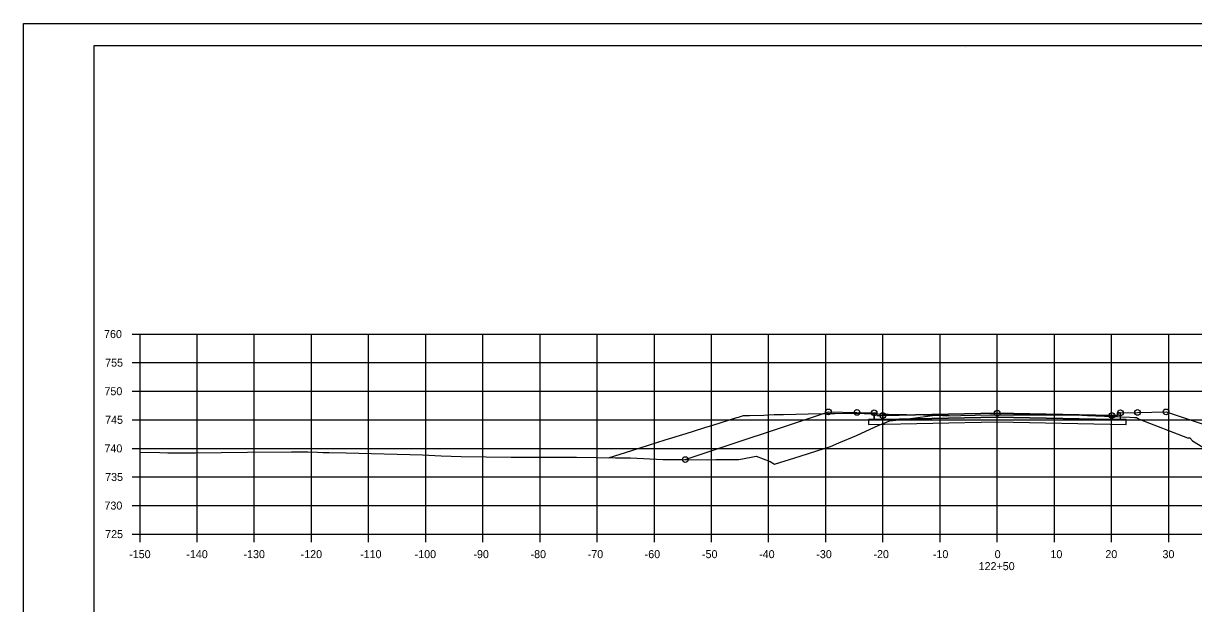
# Model space of a CAD drawing. Extents: x 1202951 to 1376887, y 378065 to 728038.
# Drawn here: x 1372926.7 to 1373131.5, y 381487.6 to 381589.1 of the extents above; entities that cross this region are included whole.
import ezdxf

# ---------------------------------------------------------------- set-up
doc = ezdxf.new("R2010")
doc.units = 0
for name, color, linetype in [('Default', 7, 'Continuous'), ('R_Alt Surface', 7, 'Continuous'), ('R_Axis', 7, 'Continuous'), ('R_Axis Annot', 7, 'Continuous'), ('R_Exist Surface', 7, 'Continuous'), ('R_Fin Surface', 7, 'Continuous'), ('R_Grid', 7, 'Continuous'), ('R_No Plot', 7, 'Continuous')]:
    doc.layers.add(name, color=color, linetype=linetype)

msp = doc.modelspace()

# ---------------------------------------------------------------- linework, layer by layer
at = {"layer": 'Default'}
for points in [[(1373075.59, 381520.99), (1373076.08, 381520.99), (1373076.09, 381520.49), (1373077.09, 381520.51), (1373077.09, 381519.84), (1373075.59, 381519.81)], [(1373118.68, 381520.99), (1373118.19, 381520.99), (1373118.18, 381520.49), (1373117.18, 381520.51), (1373117.18, 381519.84), (1373118.68, 381519.81)]]:
    msp.add_lwpolyline(points, close=True, dxfattribs=at)
at = {"layer": 'R_Alt Surface'}
msp.add_lwpolyline([(1373075.59, 381520.99), (1373075.59, 381519.81), (1373077.09, 381519.84), (1373097.13, 381520.24), (1373117.18, 381519.84), (1373118.68, 381519.81), (1373118.68, 381520.99)], dxfattribs=at)
for points in [[(1373077.09, 381520.51), (1373077.09, 381519.84), (1373097.13, 381520.24), (1373117.18, 381519.84), (1373117.18, 381520.51), (1373117.18, 381520.51), (1373097.13, 381520.91), (1373077.09, 381520.51)], [(1373097.13, 381520.24), (1373077.09, 381519.84), (1373075.59, 381519.81), (1373074.59, 381519.79), (1373074.59, 381518.96), (1373097.13, 381519.41), (1373119.68, 381518.96), (1373119.68, 381519.79), (1373118.68, 381519.81), (1373117.18, 381519.84)]]:
    msp.add_lwpolyline(points, close=True, dxfattribs=at)
at = {"layer": 'R_Axis'}
for p, q in [((1372945.73, 381534.76), (1372947.13, 381534.76)), ((1372947.13, 381499.76), (1372947.13, 381534.76)), ((1372945.73, 381529.76), (1372947.13, 381529.76)), ((1372945.73, 381524.76), (1372947.13, 381524.76)), ((1372945.73, 381519.76), (1372947.13, 381519.76)), ((1372945.73, 381514.76), (1372947.13, 381514.76)), ((1372945.73, 381509.76), (1372947.13, 381509.76)), ((1372945.73, 381504.76), (1372947.13, 381504.76)), ((1372945.73, 381499.76), (1372947.13, 381499.76)), ((1372947.13, 381499.76), (1373247.13, 381499.76)), ((1372947.13, 381498.36), (1372947.13, 381499.76)), ((1372957.13, 381498.36), (1372957.13, 381499.76)), ((1372967.13, 381498.36), (1372967.13, 381499.76)), ((1372977.13, 381498.36), (1372977.13, 381499.76)), ((1372987.13, 381498.36), (1372987.13, 381499.76)), ((1372997.13, 381498.36), (1372997.13, 381499.76)), ((1373007.13, 381498.36), (1373007.13, 381499.76)), ((1373017.13, 381498.36), (1373017.13, 381499.76)), ((1373027.13, 381498.36), (1373027.13, 381499.76)), ((1373037.13, 381498.36), (1373037.13, 381499.76)), ((1373047.13, 381498.36), (1373047.13, 381499.76)), ((1373057.13, 381498.36), (1373057.13, 381499.76)), ((1373067.13, 381498.36), (1373067.13, 381499.76)), ((1373077.13, 381498.36), (1373077.13, 381499.76)), ((1373087.13, 381498.36), (1373087.13, 381499.76)), ((1373097.13, 381498.36), (1373097.13, 381499.76)), ((1373107.13, 381498.36), (1373107.13, 381499.76)), ((1373117.13, 381498.36), (1373117.13, 381499.76)), ((1373127.13, 381498.36), (1373127.13, 381499.76))]:
    msp.add_line(p, q, dxfattribs=at)
at = {"layer": 'R_Exist Surface'}
for points in [[(1373029.12, 381513.13), (1373033.18, 381514.41), (1373039.03, 381516.24), (1373042.71, 381517.39), (1373044.01, 381517.79), (1373045.99, 381518.41), (1373047.37, 381518.84), (1373051.54, 381520.14), (1373051.87, 381520.24), (1373052.73, 381520.51), (1373053.55, 381520.51), (1373053.8, 381520.51), (1373056.26, 381520.6), (1373058.11, 381520.67), (1373059.75, 381520.7), (1373064.07, 381520.78), (1373067.41, 381520.84), (1373068.69, 381520.86), (1373071.11, 381520.9), (1373073.84, 381520.85), (1373074.39, 381520.84), (1373074.57, 381520.84), (1373078.1, 381520.77), (1373081.28, 381520.72), (1373084.25, 381520.66), (1373087.59, 381520.54), (1373088.22, 381520.52), (1373088.67, 381520.5), (1373088.68, 381520.5), (1373088.73, 381520.48)], [(1373042.55, 381512.8), (1373067.59, 381521.15), (1373072.59, 381521.05), (1373075.59, 381520.99), (1373076.08, 381520.99), (1373076.09, 381520.49), (1373077.09, 381520.51), (1373097.13, 381520.91), (1373117.18, 381520.51), (1373118.18, 381520.49), (1373118.19, 381520.99), (1373118.68, 381520.99), (1373121.68, 381521.05), (1373126.68, 381521.15), (1373150.11, 381513.34)], [(1372947.13, 381514.1), (1372950.62, 381514.06), (1372951.98, 381514.01), (1372956.82, 381513.99), (1372961.34, 381514.05), (1372965.93, 381514.11), (1372973.65, 381514.14), (1372976.52, 381514.18), (1372978.17, 381514.13), (1372979.1, 381514.06), (1372980.22, 381514.07), (1372983.23, 381514.01), (1372996.54, 381513.61), (1372999.81, 381513.47), (1373003.33, 381513.33), (1373012.09, 381513.23), (1373015.57, 381513.22), (1373023.52, 381513.22), (1373030.32, 381513.11), (1373032.93, 381513.11), (1373038.63, 381512.79), (1373040.47, 381512.8), (1373041.86, 381512.81), (1373046.51, 381512.76), (1373047.87, 381512.79), (1373051.93, 381512.79), (1373054.06, 381513.2), (1373054.95, 381513.38), (1373057.4, 381512.49), (1373058.13, 381512.03), (1373062.64, 381513.43), (1373064.27, 381513.91), (1373067.96, 381515.12), (1373069.41, 381515.71), (1373072.49, 381517.04), (1373076.42, 381518.8), (1373078.32, 381519.59), (1373081.96, 381519.98), (1373086.22, 381520.55), (1373086.88, 381520.59), (1373088.19, 381520.47), (1373095.84, 381520.65), (1373099.55, 381520.66), (1373103.27, 381520.65), (1373110.73, 381520.64), (1373111.93, 381520.57), (1373112.92, 381520.53), (1373120.35, 381520.2), (1373121.18, 381520.16), (1373121.49, 381520.15), (1373121.97, 381519.87), (1373130.45, 381516.61), (1373130.82, 381516.59), (1373131.28, 381516.09), (1373137.92, 381512.02)]]:
    msp.add_lwpolyline(points, dxfattribs=at)
at = {"layer": 'R_Fin Surface'}
msp.add_lwpolyline([(1373067.59, 381521.15), (1373072.59, 381521.05), (1373075.59, 381520.99), (1373076.08, 381520.99), (1373076.09, 381520.49), (1373077.09, 381520.51), (1373077.09, 381520.51), (1373097.13, 381520.91), (1373117.18, 381520.51), (1373117.18, 381520.51), (1373118.18, 381520.49), (1373118.19, 381520.99), (1373118.68, 381520.99), (1373121.68, 381521.05), (1373126.68, 381521.15)], dxfattribs=at)
at = {"layer": 'R_Grid'}
for p, q in [((1372947.13, 381534.76), (1373247.13, 381534.76)), ((1372947.13, 381499.76), (1372947.13, 381534.76)), ((1372957.13, 381499.76), (1372957.13, 381534.76)), ((1372967.13, 381499.76), (1372967.13, 381534.76)), ((1372977.13, 381499.76), (1372977.13, 381534.76)), ((1372987.13, 381499.76), (1372987.13, 381534.76)), ((1372997.13, 381499.76), (1372997.13, 381534.76)), ((1373007.13, 381499.76), (1373007.13, 381534.76)), ((1373017.13, 381499.76), (1373017.13, 381534.76)), ((1373027.13, 381499.76), (1373027.13, 381534.76)), ((1373037.13, 381499.76), (1373037.13, 381534.76)), ((1373047.13, 381499.76), (1373047.13, 381534.76)), ((1373057.13, 381499.76), (1373057.13, 381534.76)), ((1373067.13, 381499.76), (1373067.13, 381534.76)), ((1373077.13, 381499.76), (1373077.13, 381534.76)), ((1373087.13, 381499.76), (1373087.13, 381534.76)), ((1373097.13, 381499.76), (1373097.13, 381534.76)), ((1373107.13, 381499.76), (1373107.13, 381534.76)), ((1373117.13, 381499.76), (1373117.13, 381534.76)), ((1373127.13, 381499.76), (1373127.13, 381534.76)), ((1372947.13, 381529.76), (1373247.13, 381529.76)), ((1372947.13, 381524.76), (1373247.13, 381524.76)), ((1372947.13, 381519.76), (1373247.13, 381519.76)), ((1372947.13, 381514.76), (1373247.13, 381514.76)), ((1372947.13, 381509.76), (1373247.13, 381509.76)), ((1372947.13, 381504.76), (1373247.13, 381504.76)), ((1372947.13, 381499.76), (1373247.13, 381499.76))]:
    msp.add_line(p, q, dxfattribs=at)
at = {"layer": 'R_No Plot'}
for p, q in [((1372926.73, 381589.11), (1373260.07, 381589.11)), ((1372939.13, 381585.22), (1373255.31, 381585.22)), ((1372939.13, 381379.76), (1372939.13, 381585.22)), ((1373091.65, 381584.96), (1373091.65, 381584.96)), ((1373091.65, 381584.96), (1373091.65, 381584.96))]:
    msp.add_line(p, q, dxfattribs=at)
for points in [[(1372926.73, 381589.11), (1373260.07, 381589.11), (1373260.07, 381375.77), (1372926.73, 381375.77)], [(1373173.05, 381585.22), (1373192.67, 381585.22), (1373192.67, 381575.34), (1373208.79, 381575.34), (1373231.99, 381575.34), (1373231.99, 381551), (1373255.31, 381551), (1373255.31, 381379.76), (1372939.13, 381379.76), (1372939.13, 381585.22)]]:
    msp.add_lwpolyline(points, close=True, dxfattribs=at)
for centre in [(1373067.59, 381521.15), (1373072.59, 381521.05), (1373075.59, 381520.99), (1373077.09, 381520.51), (1373097.13, 381520.91), (1373117.18, 381520.51), (1373118.68, 381520.99), (1373121.68, 381521.05), (1373126.68, 381521.15), (1373042.55, 381512.8)]:
    msp.add_circle(centre, 0.5, dxfattribs=at)

# ---------------------------------------------------------------- texts
at = {"layer": 'R_Axis Annot'}
for s, p in [('760', (1372940.84, 381534.06)), ('755', (1372941.03, 381529.06)), ('750', (1372940.91, 381524.06)), ('745', (1372941.03, 381519.06)), ('740', (1372940.91, 381514.06)), ('735', (1372941.03, 381509.06)), ('730', (1372940.91, 381504.06)), ('725', (1372941.03, 381499.06)), ('-150', (1372945.24, 381495.56)), ('-140', (1372955.24, 381495.56)), ('-130', (1372965.24, 381495.56)), ('-120', (1372975.24, 381495.56)), ('-110', (1372985.64, 381495.56)), ('-100', (1372995.19, 381495.56)), ('-90', (1373005.47, 381495.56)), ('-80', (1373015.47, 381495.56)), ('-70', (1373025.47, 381495.56)), ('-60', (1373035.44, 381495.56)), ('-50', (1373045.47, 381495.56)), ('-40', (1373055.47, 381495.56)), ('-30', (1373065.47, 381495.56)), ('-20', (1373075.47, 381495.56)), ('-10', (1373085.87, 381495.56)), ('0', (1373096.68, 381495.56)), ('10', (1373106.44, 381495.56)), ('20', (1373116.05, 381495.56)), ('30', (1373126.05, 381495.56)), ('122+50', (1373093.88, 381493.46))]:
    msp.add_text(s, height=1.4, dxfattribs=at).set_placement(p)

doc.saveas('drawing.dxf')
